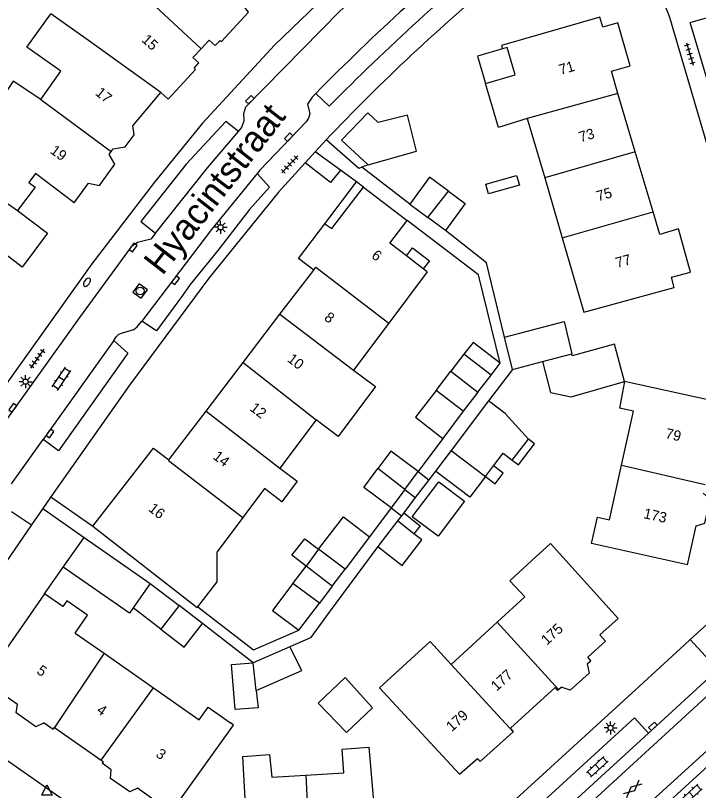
# Model space of a CAD drawing. Extents: x 132998 to 136004, y 396998 to 398512.
# Drawn here: x 134836.2 to 134902, y 397236.4 to 397311.1 of the extents above; entities that cross this region are included whole.
import ezdxf

# ---------------------------------------------------------------- set-up
doc = ezdxf.new("R2010")
doc.units = 0
for name, color, linetype in [('gg-afsc-erfafscheiding', 7, 'Continuous'), ('gg-afsc-muur', 7, 'Continuous'), ('gg-anno-huisnummerreeks BGT', 7, 'Continuous'), ('gg-anno-openbare ruimte label', 7, 'Continuous'), ('gg-bbg-bijgebouw', 7, 'Continuous'), ('gg-bbg-gedigitaliseerde bebouwing', 7, 'Continuous'), ('gg-bbg-gedigitaliseerde bijgebouw', 7, 'Continuous'), ('gg-bbg-hoofdgebouw', 7, 'Continuous'), ('gg-bbg-luifel en loopbrug', 7, 'Continuous'), ('gg-bbg-tussenscheiding', 7, 'Continuous'), ('gg-knt-verharding', 7, 'Continuous'), ('gg-knt-verharding nz', 7, 'Continuous'), ('gt-grn-weggrens', 7, 'Continuous'), ('gt-symb-brandkraan', 7, 'Continuous'), ('gt-symb-gesloten verharding', 7, 'Continuous'), ('gt-symb-klinker verharding', 7, 'Continuous'), ('gt-symb-kolk', 7, 'Continuous'), ('gt-symb-lichtmast', 7, 'Continuous'), ('gt-symb-rioolschacht', 7, 'Continuous'), ('gt-symb-tegel verharding', 7, 'Continuous'), ('gt-symb-waterafsluiter', 7, 'Continuous')]:
    doc.layers.add(name, color=color, linetype=linetype)

# ---------------------------------------------------------------- blocks, each defined once
blk = doc.blocks.new('gt0-TEG1')
at = {"layer": 'gt-symb-tegel verharding'}
for p, q in [((-1.125, 0), (1.125, 0)), ((-0.9, -0.25), (-0.9, 0.25)), ((-0.45, -0.25), (-0.45, 0.25)), ((0, -0.25), (0, 0.25)), ((0.45, -0.25), (0.45, 0.25)), ((0.9, -0.25), (0.9, 0.25))]:
    blk.add_line(p, q, dxfattribs=at)
blk = doc.blocks.new('gt0-LMAST')
at = {"layer": 'gt-symb-lichtmast'}
for p, q in [((-0.182, 0.173), (-0.447, 0.438)), ((-0.005, 0.246), (-0.005, 0.621)), ((0.172, 0.173), (0.437, 0.438)), ((-0.255, -0.004), (-0.63, -0.004)), ((-0.182, -0.181), (-0.447, -0.446)), ((-0.005, -0.254), (-0.005, -0.629)), ((0.437, -0.446), (0.172, -0.181)), ((0.245, -0.004), (0.62, -0.004))]:
    blk.add_line(p, q, dxfattribs=at)
blk.add_circle((-0.005, -0.004), 0.25, dxfattribs=at)
blk = doc.blocks.new('gt0-KOLK')
at = {"layer": 'gt-symb-kolk'}
blk.add_lwpolyline([(0, 0), (0.375, 0), (0.375, 0.4), (-0.375, 0.4), (-0.375, 0), (0, 0)], dxfattribs=at)
blk = doc.blocks.new('gt0-BR')
at = {"layer": 'gt-symb-brandkraan'}
for centre, radius, start, end in [((-0.244, 0), 0.206, 107.56694, 252.43307), ((0.599, -2.664), 3, 106.89205, 107.56694), ((0, -0.691), 0.938, 73.10799, 106.89205), ((-0.599, -2.664), 3, 72.43309, 73.10799), ((0.244, 0), 0.206, 287.56695, 72.43309), ((0.599, 2.664), 3, 252.43307, 253.10797), ((0, 0.691), 0.938, 253.10797, 286.89206), ((-0.599, 2.664), 3, 286.89206, 287.56695)]:
    blk.add_arc(centre, radius, start, end, dxfattribs=at)
blk = doc.blocks.new('gt0-RS')
at = {"layer": 'gt-symb-rioolschacht'}
blk.add_lwpolyline([(-0.5, -0.5), (0.5, -0.5), (0.5, 0.5), (-0.5, 0.5)], close=True, dxfattribs=at)
blk.add_circle((0, 0), 0.375, dxfattribs=at)
blk = doc.blocks.new('gt0-KL1')
at = {"layer": 'gt-symb-klinker verharding'}
for p, q in [((-1.15, 0.3), (1.15, 0.3)), ((-1, -0.3), (-1, 0.3)), ((-0.5, 0.3), (-0.5, 0.45)), ((0, -0.3), (0, 0.3)), ((0.5, 0.3), (0.5, 0.45)), ((1, -0.3), (1, 0.3)), ((-1.15, -0.3), (1.15, -0.3)), ((-0.5, -0.45), (-0.5, -0.3)), ((0.5, -0.45), (0.5, -0.3))]:
    blk.add_line(p, q, dxfattribs=at)
blk = doc.blocks.new('gt0-WAFSL')
at = {"layer": 'gt-symb-waterafsluiter'}
for p, q in [((-0.5, -0.333), (0, 0.667)), ((0, 0.667), (0.5, -0.333)), ((0.5, -0.333), (-0.5, -0.333))]:
    blk.add_line(p, q, dxfattribs=at)
blk = doc.blocks.new('gt0-GESVH1')
at = {"layer": 'gt-symb-gesloten verharding'}
for p, q in [((-0.992, -0.261), (0.008, 0.239)), ((0.008, -0.261), (-0.992, 0.239)), ((0.008, 0.239), (1.008, -0.261)), ((1.008, 0.239), (0.008, -0.261))]:
    blk.add_line(p, q, dxfattribs=at)

msp = doc.modelspace()

# ---------------------------------------------------------------- linework, layer by layer
at = {"layer": 'gg-afsc-erfafscheiding'}
for p, q in [((134870.19, 397296.717), (134869.568, 397296.467)), ((134869.07, 397295.055), (134867.51, 397296.185)), ((134874.191, 397292.925), (134869.568, 397296.467)), ((134884.066, 397276.977), (134881.773, 397273.949)), ((134877.386, 397270.339), (134875.003, 397267.138)), ((134876.652, 397267.184), (134876.023, 397266.353)), ((134839.632, 397264.693), (134843.65, 397261.87)), ((134872.396, 397263.635), (134870.304, 397260.862)), ((134838.855, 397263.587), (134842.82, 397260.801)), ((134839.02, 397255.36), (134840.816, 397257.931)), ((134904.691, 397254.142), (134901.199, 397250.942)), ((134859.107, 397248.715), (134854.225, 397252.49)), ((134864.612, 397251.121), (134862.637, 397250.258)), ((134901.199, 397250.942), (134900.642, 397250.432))]:
    msp.add_line(p, q, dxfattribs=at)
for points in [[(134869.568, 397296.467), (134869.289, 397296.355), (134866.13, 397299.102)], [(134882.891, 397277.577), (134880.819, 397286.11), (134873.953, 397291.352)], [(134883.311, 397280.085), (134881.565, 397287.274), (134877.627, 397290.394)], [(134871.102, 397259.93), (134866.431, 397253.59), (134864.612, 397251.121)], [(134853.767, 397254.108), (134859.146, 397249.949), (134863.515, 397251.858)]]:
    msp.add_lwpolyline(points, dxfattribs=at)
at = {"layer": 'gg-afsc-muur'}
msp.add_line((134895.92, 397246.106), (134884.399, 397235.553), dxfattribs=at)
at = {"layer": 'gg-bbg-bijgebouw'}
for p, q in [((134894.88, 397275.84), (134893.9, 397279.41)), ((134840.816, 397257.931), (134842.82, 397260.801)), ((134842.82, 397260.801), (134849.19, 397256.351)), ((134849.19, 397256.351), (134847.55, 397254.004))]:
    msp.add_line(p, q, dxfattribs=at)
for points in [[(134870.19, 397296.717), (134867.604, 397299.085), (134870.135, 397301.734)], [(134836.42, 397292.3), (134839.31, 397290.11), (134836.86, 397286.86)], [(134847.55, 397254.004), (134847.186, 397253.482), (134840.816, 397257.931)]]:
    msp.add_lwpolyline(points, dxfattribs=at)
at = {"layer": 'gg-bbg-gedigitaliseerde bebouwing'}
for p, q in [((134885.509, 397301.169), (134887.181, 397295.451)), ((134887.181, 397295.451), (134888.871, 397289.67)), ((134888.871, 397289.67), (134890.965, 397282.509)), ((134875.489, 397286.683), (134873.858, 397287.929)), ((134875.87, 397286.392), (134872.159, 397281.443)), ((134875.87, 397286.392), (134875.489, 397286.683)), ((134872.159, 397281.443), (134868.772, 397276.927)), ((134894.88, 397275.84), (134894.381, 397273.268)), ((134865.173, 397272.127), (134861.678, 397267.467)), ((134860.201, 397265.497), (134858.112, 397262.711)), ((134858.112, 397262.711), (134855.643, 397259.419)), ((134878.177, 397248.556), (134882.617, 397252.634)), ((134841.96, 397251.58), (134844.744, 397249.631)), ((134844.744, 397249.631), (134849.512, 397246.294))]:
    msp.add_line(p, q, dxfattribs=at)
for points in [[(134838.645, 397302.991), (134840.586, 397305.732), (134837.325, 397308.041), (134839.611, 397311.269)], [(134838.645, 397302.991), (134835.996, 397304.778), (134833.971, 397301.776), (134834.477, 397301.435)], [(134873.858, 397287.929), (134872.267, 397289.144), (134873.953, 397291.352)], [(134868.772, 397276.927), (134870.89, 397275.339), (134867.291, 397270.539), (134865.173, 397272.127)], [(134894.586, 397267.771), (134895.737, 397272.968), (134894.381, 397273.268)], [(134861.678, 397267.467), (134863.354, 397266.211), (134861.876, 397264.24), (134860.201, 397265.497)], [(134900.93, 397258.16), (134891.69, 397260.205), (134892.256, 397262.764), (134893.42, 397262.506), (134894.586, 397267.771)], [(134843.65, 397261.87), (134853.713, 397254.038), (134853.767, 397254.108)], [(134894.248, 397252.972), (134887.745, 397260.197), (134885.945, 397258.577)], [(134853.767, 397254.108), (134855.643, 397256.519), (134855.643, 397259.419)], [(134882.617, 397252.634), (134885.258, 397255.06), (134883.82, 397256.626), (134885.945, 397258.577)], [(134878.99, 397237.99), (134871.272, 397246.287), (134876.148, 397250.765), (134878.177, 397248.556)], [(134849.512, 397246.294), (134853.916, 397243.211), (134854.77, 397244.424), (134856.912, 397242.915)], [(134851.22, 397234.32), (134857.198, 397242.71), (134856.912, 397242.915)], [(134864.166, 397237.88), (134867.826, 397238.097), (134867.673, 397240.399), (134870.25, 397240.569), (134871.16, 397230.2)], [(134858.69, 397229.25), (134858.126, 397239.677), (134860.675, 397239.886), (134860.912, 397237.688), (134864.166, 397237.88)]]:
    msp.add_lwpolyline(points, dxfattribs=at)
at = {"layer": 'gg-bbg-gedigitaliseerde bijgebouw'}
for p, q in [((134865.076, 397297.947), (134864.127, 397296.898)), ((134867.51, 397296.185), (134865.076, 397297.947)), ((134874.191, 397292.925), (134875.941, 397291.635)), ((134877.627, 397290.394), (134875.941, 397291.635)), ((134836.86, 397286.86), (134832.249, 397290.346)), ((134884.066, 397276.977), (134883.311, 397280.085)), ((134879.408, 397278.454), (134878.15, 397276.82)), ((134882.019, 397276.444), (134879.408, 397278.454)), ((134884.066, 397276.977), (134886.96, 397277.742)), ((134876.721, 397274.963), (134878.15, 397276.82)), ((134880.759, 397274.808), (134882.019, 397276.444)), ((134879.332, 397272.954), (134876.721, 397274.963)), ((134880.759, 397274.808), (134879.332, 397272.954)), ((134881.773, 397273.949), (134878.161, 397269.177)), ((134884.064, 397268.23), (134885.612, 397270.274)), ((134878.161, 397269.177), (134876.652, 397267.184)), ((134881.483, 397266.663), (134882.258, 397267.686)), ((134873.714, 397265.406), (134875.003, 397267.138)), ((134873.714, 397265.406), (134872.396, 397263.635)), ((134873.016, 397262.381), (134871.102, 397259.93)), ((134874.593, 397261.151), (134873.016, 397262.381)), ((134865.408, 397259.648), (134864.203, 397258.032)), ((134867.955, 397257.749), (134865.408, 397259.648)), ((134862.929, 397256.348), (134864.203, 397258.032)), ((134866.723, 397256.097), (134867.955, 397257.749)), ((134865.482, 397254.445), (134862.929, 397256.348)), ((134866.723, 397256.097), (134865.482, 397254.445)), ((134851.988, 397254.219), (134850.224, 397251.938)), ((134854.225, 397252.49), (134851.988, 397254.219)), ((134862.637, 397250.258), (134859.107, 397248.715))]:
    msp.add_line(p, q, dxfattribs=at)
for points in [[(134870.19, 397296.717), (134874.826, 397298.012), (134873.964, 397301.487), (134871.13, 397300.784), (134870.135, 397301.734)], [(134867.51, 397296.185), (134866.545, 397294.999), (134864.127, 397296.898)], [(134877.911, 397294.16), (134876.091, 397295.505), (134874.191, 397292.925)], [(134877.911, 397294.16), (134879.527, 397292.973), (134877.627, 397290.394)], [(134883.311, 397280.085), (134889.043, 397281.6), (134889.798, 397278.492)], [(134893.9, 397279.41), (134889.842, 397278.31), (134889.798, 397278.492)], [(134886.96, 397277.742), (134887.752, 397274.749), (134889.726, 397274.338), (134894.88, 397275.84)], [(134885.612, 397270.274), (134883.368, 397272.742), (134881.773, 397273.949)], [(134875.003, 397267.138), (134872.358, 397269.106), (134871.123, 397267.445)], [(134882.258, 397267.686), (134883.177, 397268.901), (134884.064, 397268.23)], [(134872.396, 397263.635), (134869.752, 397265.602), (134871.123, 397267.445)], [(134881.483, 397266.663), (134879.974, 397264.67), (134876.652, 397267.184)], [(134876.987, 397266.162), (134879.467, 397264.285), (134876.908, 397260.904), (134874.428, 397262.781), (134876.987, 397266.162)], [(134871.102, 397259.93), (134873.447, 397258.1), (134875.36, 397260.552), (134874.593, 397261.151)], [(134850.224, 397251.938), (134852.462, 397250.209), (134854.225, 397252.49)], [(134859.394, 397246.031), (134863.798, 397247.967), (134862.637, 397250.258)], [(134859.394, 397246.031), (134859.572, 397244.374), (134857.361, 397244.199), (134857.016, 397248.55), (134859.107, 397248.715)], [(134867.976, 397247.295), (134870.599, 397244.381), (134868.092, 397241.977), (134865.379, 397244.805), (134867.976, 397247.295)]]:
    msp.add_lwpolyline(points, dxfattribs=at)
at = {"layer": 'gg-bbg-hoofdgebouw'}
for p, q in [((134895.901, 397297.952), (134894.233, 397303.585)), ((134897.613, 397292.175), (134895.901, 397297.952)), ((134869.74, 397294.57), (134873.953, 397291.352)), ((134861.688, 397282.301), (134864.94, 397286.56)), ((134858.143, 397277.659), (134861.688, 397282.301)), ((134854.566, 397272.973), (134858.143, 397277.659)), ((134850.99, 397268.29), (134854.566, 397272.973)), ((134900.93, 397258.16), (134901.759, 397261.904)), ((134888.527, 397246.136), (134888.78, 397246.362)), ((134839.97, 397242.46), (134844.477, 397239.327))]:
    msp.add_line(p, q, dxfattribs=at)
for points in [[(134854.086, 397307.898), (134854.859, 397308.739), (134855.45, 397308.196), (134855.913, 397308.697), (134856.048, 397308.587), (134858.668, 397311.438), (134858.037, 397312.194), (134858.09, 397312.253)], [(134894.233, 397303.585), (134893.6, 397305.72), (134895.42, 397306.25), (134894.21, 397310.39), (134892.77, 397309.97), (134892.49, 397310.94), (134883.02, 397308.21), (134883.11, 397307.89)], [(134850.209, 397303.694), (134850.924, 397303.037), (134853.55, 397305.894), (134853.429, 397306.012), (134853.888, 397306.527), (134853.312, 397307.057), (134854.086, 397307.898)], [(134881.482, 397304.539), (134884.349, 397305.388), (134883.567, 397308.027), (134883.11, 397307.89)], [(134885.509, 397301.169), (134882.733, 397300.315), (134881.482, 397304.539)], [(134845.431, 397297.983), (134845.62, 397298.254), (134846.782, 397298.441), (134847.638, 397299.603), (134847.505, 397300.463), (134850.209, 397303.694)], [(134841.87, 397293.04), (134843.234, 397294.93), (134844.297, 397294.728), (134845.787, 397296.77), (134845.242, 397297.712), (134845.431, 397297.983)], [(134841.87, 397293.04), (134838.13, 397295.87), (134837.49, 397295.01), (134838.11, 397294.54), (134836.42, 397292.3)], [(134866, 397291.01), (134866.69, 397290.56), (134869.74, 397294.57)], [(134890.965, 397282.509), (134899.65, 397284.87), (134899.38, 397285.87), (134901.21, 397286.37), (134900.07, 397290.53), (134898.26, 397289.99), (134897.613, 397292.175)], [(134864.94, 397286.56), (134863.48, 397287.69), (134866, 397291.01)], [(134903.532, 397269.911), (134904.38, 397273.74), (134894.88, 397275.84)], [(134843.65, 397261.87), (134849.51, 397269.4), (134850.99, 397268.29)], [(134901.759, 397261.904), (134902.6, 397262.175), (134903.107, 397264.436), (134902.455, 397265.047)], [(134839.02, 397255.36), (134833.16, 397246.97), (134836.403, 397244.724)], [(134841.96, 397251.58), (134843.15, 397253.29), (134841.17, 397254.68), (134840.79, 397254.13), (134839.02, 397255.36)], [(134894.248, 397252.972), (134892.501, 397251.4), (134893.05, 397250.79)], [(134891.288, 397248.596), (134891.64, 397248.91), (134891.35, 397249.26), (134893.05, 397250.79)], [(134891.288, 397248.596), (134891.467, 397247.711), (134889.626, 397246.071), (134888.78, 397246.362)], [(134884.142, 397242.046), (134884.19, 397242.09), (134883.9, 397242.4), (134888.19, 397246.34), (134888.43, 397246.05), (134888.527, 397246.136)], [(134838.986, 397242.935), (134838.184, 397242.538), (134836.285, 397243.875), (134836.403, 397244.724)], [(134838.986, 397242.935), (134839.86, 397242.33), (134839.97, 397242.46)], [(134878.99, 397237.99), (134880.72, 397239.48), (134880.98, 397239.19), (134884.142, 397242.046)], [(134844.477, 397239.327), (134844.66, 397239.2), (134844.57, 397239.05)], [(134851.22, 397234.32), (134847.969, 397236.642), (134847.227, 397236.275), (134845.366, 397237.573), (134845.447, 397238.405), (134844.57, 397239.05)]]:
    msp.add_lwpolyline(points, dxfattribs=at)
at = {"layer": 'gg-bbg-luifel en loopbrug'}
for p, q in [((134866, 397291.01), (134869.07, 397295.055)), ((134869.74, 397294.57), (134869.07, 397295.055)), ((134882.019, 397276.444), (134882.891, 397277.577)), ((134879.332, 397272.954), (134877.386, 397270.339)), ((134875.003, 397267.138), (134876.023, 397266.353)), ((134876.023, 397266.353), (134874.72, 397264.632)), ((134873.714, 397265.406), (134874.72, 397264.632)), ((134874.72, 397264.632), (134873.608, 397263.163)), ((134872.396, 397263.635), (134873.388, 397262.872)), ((134873.608, 397263.163), (134873.388, 397262.872)), ((134873.388, 397262.872), (134873.016, 397262.381)), ((134870.304, 397260.862), (134867.955, 397257.749)), ((134849.19, 397256.351), (134851.988, 397254.219)), ((134850.224, 397251.938), (134847.55, 397254.004)), ((134863.515, 397251.858), (134865.482, 397254.445))]:
    msp.add_line(p, q, dxfattribs=at)
for points in [[(134883.11, 397307.89), (134880.703, 397307.168), (134881.482, 397304.539)], [(134881.773, 397293.9), (134881.503, 397294.843), (134884.473, 397295.695), (134884.744, 397294.752), (134881.773, 397293.9)], [(134873.858, 397287.929), (134874.456, 397288.711), (134876.086, 397287.465), (134875.489, 397286.683)], [(134882.891, 397277.577), (134880.281, 397279.587), (134879.408, 397278.454)], [(134876.721, 397274.963), (134874.734, 397272.381), (134877.386, 397270.339)], [(134884.064, 397268.23), (134884.658, 397267.781), (134886.205, 397269.825), (134885.612, 397270.274)], [(134881.483, 397266.663), (134882.428, 397265.948), (134883.19, 397266.981), (134882.258, 397267.686)], [(134873.608, 397263.163), (134875.196, 397261.924), (134874.593, 397261.151)], [(134865.408, 397259.648), (134867.816, 397262.776), (134870.304, 397260.862)], [(134864.203, 397258.032), (134862.845, 397259.077), (134864.075, 397260.674), (134865.408, 397259.648)], [(134862.929, 397256.348), (134860.984, 397253.759), (134863.515, 397251.858)]]:
    msp.add_lwpolyline(points, dxfattribs=at)
at = {"layer": 'gg-bbg-tussenscheiding'}
for p, q in [((134842.787, 397318.409), (134854.086, 397307.898)), ((134843.027, 397308.851), (134839.611, 397311.269)), ((134850.209, 397303.694), (134843.027, 397308.851)), ((134894.233, 397303.585), (134885.509, 397301.169)), ((134838.645, 397302.991), (134845.431, 397297.983)), ((134895.901, 397297.952), (134887.181, 397295.451)), ((134834.583, 397293.551), (134836.42, 397292.3)), ((134875.941, 397291.635), (134877.911, 397294.16)), ((134888.871, 397289.67), (134897.613, 397292.175)), ((134861.688, 397282.301), (134868.772, 397276.927)), ((134886.96, 397277.742), (134889.798, 397278.492)), ((134858.143, 397277.659), (134865.173, 397272.127)), ((134878.15, 397276.82), (134880.759, 397274.808)), ((134854.566, 397272.973), (134861.678, 397267.467)), ((134878.161, 397269.177), (134881.483, 397266.663)), ((134873.714, 397265.406), (134871.123, 397267.445)), ((134894.586, 397267.771), (134902.646, 397265.907)), ((134866.723, 397256.097), (134864.203, 397258.032)), ((134882.617, 397252.634), (134888.527, 397246.136)), ((134844.744, 397249.631), (134839.97, 397242.46)), ((134859.394, 397246.031), (134859.107, 397248.715)), ((134884.142, 397242.046), (134878.177, 397248.556)), ((134844.477, 397239.327), (134849.512, 397246.294)), ((134864.166, 397237.88), (134864.71, 397228.18))]:
    msp.add_line(p, q, dxfattribs=at)
for points in [[(134864.94, 397286.56), (134865.151, 397286.849), (134872.159, 397281.443)], [(134850.99, 397268.29), (134850.938, 397268.221), (134858.112, 397262.711)]]:
    msp.add_lwpolyline(points, dxfattribs=at)
at = {"layer": 'gg-knt-verharding'}
for p, q in [((134907.302, 397283.34), (134899.22, 397310.9)), ((134865.13, 397303.591), (134865.08, 397303.507)), ((134865.13, 397303.591), (134866.418, 397302.35)), ((134842.376, 397281.977), (134832.56, 397268.264)), ((134835.83, 397265.958), (134838.88, 397270.228)), ((134838.855, 397263.587), (134837.743, 397262.004)), ((134837.743, 397262.004), (134833.736, 397256.154)), ((134895.92, 397246.106), (134900.642, 397250.432)), ((134897.19, 397241.933), (134903.85, 397248.058)), ((134830.23, 397242.91), (134858.39, 397223.31)), ((134888.387, 397233.883), (134897.19, 397241.933)), ((134904.805, 397240.515), (134895.864, 397232.317))]:
    msp.add_line(p, q, dxfattribs=at)
for points in [[(134889.87, 397332.38), (134879.42, 397324.71), (134875.15, 397321.24), (134870.63, 397317.21), (134866.15, 397313.07), (134861.15, 397308.24), (134854.24, 397300.73), (134849.61, 397295.05), (134843.58, 397287.15), (134831.86, 397270.75)], [(134857.697, 397299.926), (134857.99, 397300.27), (134858.24, 397300.96), (134858.22, 397301.64), (134858.39, 397302.3), (134867.45, 397311.53), (134875.17, 397318.56), (134879.75, 397322.44)], [(134903.012, 397304.281), (134901.194, 397310.424), (134902.862, 397310.903)], [(134865.08, 397303.507), (134864.8, 397303.23), (134864.35, 397302.57), (134864.57, 397301.62), (134864.45, 397301.21), (134864.21, 397300.86), (134859.75, 397296.18), (134859.49, 397295.864)], [(134857.697, 397299.926), (134856.475, 397300.884), (134852.663, 397296.778), (134848.291, 397291.261), (134849.713, 397290.133)], [(134864.127, 397296.898), (134861.56, 397294.06), (134854.85, 397285.79), (134847.21, 397275.48), (134839.632, 397264.693)], [(134859.49, 397295.864), (134860.689, 397294.553), (134858.746, 397292.388), (134855.713, 397288.439), (134853.043, 397285.181), (134852.312, 397284.115), (134849.797, 397280.692), (134848.377, 397281.652)], [(134849.713, 397290.133), (134849.25, 397289.55), (134847.96, 397289.23), (134847.35, 397288.8), (134842.376, 397281.977)], [(134845.674, 397279.788), (134845.91, 397280.12), (134846.178, 397280.389), (134846.53, 397280.53), (134847.63, 397280.84), (134847.95, 397281.09), (134848.377, 397281.652)], [(134845.674, 397279.788), (134847.05, 397278.542), (134840.355, 397269.145), (134838.88, 397270.228)], [(134897.19, 397241.933), (134895.84, 397243.409), (134887.066, 397235.373), (134888.387, 397233.883)]]:
    msp.add_lwpolyline(points, dxfattribs=at)
for centre, radius, start, end in [((135025.902, 397145.077), 223.987, 129.28456, 135.39992), ((135009.866, 397162.92), 198.004, 129.81936, 136.54569), ((134889.893, 397307.938), 9.786, 17.61746, 44.11288)]:
    msp.add_arc(centre, radius, start, end, dxfattribs=at)
at = {"layer": 'gg-knt-verharding nz'}
for p, q in [((134845.674, 397279.788), (134838.88, 397270.228)), ((134901.199, 397250.942), (134903.85, 397248.058))]:
    msp.add_line(p, q, dxfattribs=at)
for points in [[(134849.713, 397290.133), (134854.7, 397296.41), (134857.697, 397299.926)], [(134859.49, 397295.864), (134855.1, 397290.49), (134848.377, 397281.652)], [(134868.576, 397214.165), (134884.878, 397229.041), (134910.452, 397252.496)], [(134872.728, 397212.862), (134886.313, 397225.261), (134898.549, 397236.366), (134913.112, 397249.621)]]:
    msp.add_lwpolyline(points, dxfattribs=at)
msp.add_arc((135030.269, 397140.519), 232.085, 129.40347, 135.3609, dxfattribs=at)
at = {"layer": 'gt-grn-weggrens'}
for p, q in [((134866.13, 397299.102), (134865.076, 397297.947)), ((134839.632, 397264.693), (134838.855, 397263.587)), ((134835.84, 397263.295), (134837.743, 397262.004))]:
    msp.add_line(p, q, dxfattribs=at)

# ---------------------------------------------------------------- block references
at = {"layer": 'gt-symb-brandkraan', "rotation": 54.482302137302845}
msp.add_blockref('gt0-BR', (134843.102, 397285.394), dxfattribs=at)
at = {"layer": 'gt-symb-gesloten verharding', "rotation": 41.22904927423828}
msp.add_blockref('gt0-GESVH1', (134895.653, 397236.564), dxfattribs=at)
at = {"layer": 'gt-symb-klinker verharding'}
for p, rotation in [((134840.649, 397276.088), 55.72173342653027), ((134892.246, 397238.672), 42.48934625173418), ((134901.299, 397236.022), 42.44710185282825)]:
    msp.add_blockref('gt0-KL1', p, dxfattribs=dict(at, rotation=rotation))
at = {"layer": 'gt-symb-kolk'}
for p, rotation in [((134858.642, 397303.127), -134.43273358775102), ((134862.376, 397299.519), -133.46059709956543), ((134847.383, 397288.854), -125.51769786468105), ((134851.46, 397285.703), -126.86989764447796), ((134835.796, 397273.408), -125.51769786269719), ((134839.378, 397270.929), -125.51769786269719), ((134897.741, 397242.448), 43.013893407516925)]:
    msp.add_blockref('gt0-KOLK', p, dxfattribs=dict(at, rotation=rotation))
at = {"layer": 'gt-symb-lichtmast'}
for p in [(134855.975, 397290.69), (134837.188, 397275.81), (134893.535, 397242.439)]:
    msp.add_blockref('gt0-LMAST', p, dxfattribs=at)
at = {"layer": 'gt-symb-rioolschacht', "rotation": 53.49671701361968}
msp.add_blockref('gt0-RS', (134848.227, 397284.551), dxfattribs=at)
at = {"layer": 'gt-symb-tegel verharding'}
for p, rotation in [((134901.163, 397307.404), -72.9056944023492), ((134862.623, 397296.746), 46.824089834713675), ((134838.303, 397278.037), -125.3911075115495)]:
    msp.add_blockref('gt0-TEG1', p, dxfattribs=dict(at, rotation=rotation))
at = {"layer": 'gt-symb-waterafsluiter'}
msp.add_blockref('gt0-WAFSL', (134839.251, 397236.279), dxfattribs=at)

# ---------------------------------------------------------------- texts
at = {"layer": 'gg-anno-huisnummerreeks BGT'}
for s, rotation, p in [('15', 317.3, (134848.297, 397308.667)), ('71', 16.5, (134888.722, 397305.367)), ('17', 320.1, (134843.835, 397303.52)), ('73', 16.5, (134890.644, 397298.881)), ('19', 324.2, (134839.483, 397297.898)), ('75', 16.5, (134892.334, 397293.176)), ('6', 322.6, (134870.425, 397287.806)), ('77', 15.6, (134894.164, 397286.757)), ('8', 322.6, (134865.867, 397281.824)), ('10', 322.6, (134862.318, 397277.815)), ('12', 322.6, (134858.716, 397273.097)), ('79', 347.5, (134898.741, 397270.368)), ('14', 322.6, (134855.158, 397268.438)), ('16', 322.1, (134848.942, 397263.421)), ('173', 347.5, (134896.637, 397262.663)), ('175', 42.5, (134887.398, 397250.359)), ('5', 325.3, (134838.183, 397247.748)), ('177', 42.5, (134882.558, 397245.922)), ('4', 325.2, (134843.951, 397243.956)), ('179', 41.9, (134878.239, 397242.021)), ('3', 324.6, (134849.654, 397239.728))]:
    msp.add_text(s, height=1, rotation=rotation, dxfattribs=at).set_placement(p)
at = {"layer": 'gg-anno-openbare ruimte label'}
msp.add_text('Hyacintstraat', height=2.5, rotation=52.1, dxfattribs=at).set_placement((134850.362, 397285.959))

doc.saveas('drawing.dxf')
